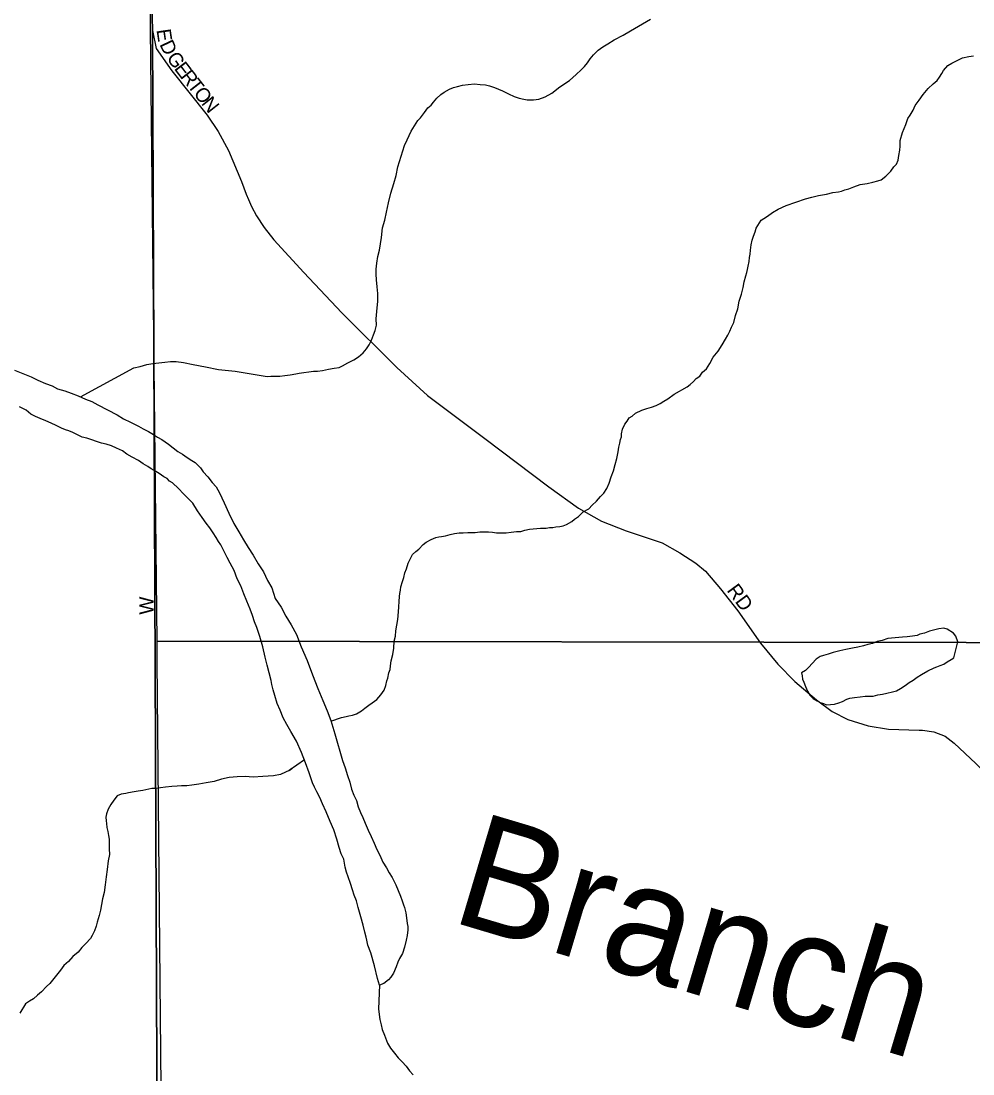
# Model space of a CAD drawing. Extents: x 2010165 to 2382125, y 1060529 to 1407316.
# Drawn here: x 2164475 to 2167809, y 1204103 to 1207789 of the extents above; entities that cross this region are included whole.
import ezdxf

# ---------------------------------------------------------------- set-up
doc = ezdxf.new("R2010")
doc.units = 0
for name, color, linetype in [('GM_X_City_Street', 7, 'Continuous'), ('GM_X_City_Street_Text', 7, 'Continuous'), ('GM_X_Corporation', 7, 'Continuous'), ('GM_X_Major_River', 7, 'Continuous'), ('GM_X_Major_River_Text', 7, 'Continuous'), ('GM_X_Minor_Lake', 7, 'Continuous'), ('GM_X_Minor_River', 7, 'Continuous'), ('GM_X_Section', 7, 'Continuous')]:
    doc.layers.add(name, color=color, linetype=linetype)

msp = doc.modelspace()

# ---------------------------------------------------------------- linework, layer by layer
at = {"layer": 'GM_X_City_Street'}
for points in [[(2165067.2, 1195844.8), (2164968.9, 1199659.4), (2164935.2, 1207756.2), (2164931.8, 1207897.8), (2164931.2, 1207965.8)], [(2164935.2, 1207756.2), (2164947.4, 1207692.8), (2165002.4, 1207614.6), (2165126.1, 1207459.9), (2165164.7, 1207402.2), (2165201.1, 1207336.3), (2165231.6, 1207263.5), (2165246.3, 1207228.1), (2165263.1, 1207182.9), (2165271.2, 1207164)], [(2165271.2, 1207164), (2165281.7, 1207139.6), (2165299.4, 1207107.2), (2165326, 1207066.9), (2165360.4, 1207023.6), (2165465.6, 1206908.6), (2165598.3, 1206768), (2165791.1, 1206576.2), (2165898.2, 1206478.9), (2166098.8, 1206327.4), (2166323, 1206158.3), (2166427.2, 1206083.6), (2166507.9, 1206038.4), (2166594.4, 1206004.9), (2166719.5, 1205962.8), (2166782.1, 1205927.3), (2166837.9, 1205891.8), (2166871.7, 1205863), (2166924.2, 1205802.1), (2166985.1, 1205724.3), (2167064.6, 1205611), (2167125.5, 1205538.2), (2167184.7, 1205477.3), (2167260.8, 1205413), (2167314.9, 1205372.5), (2167370.8, 1205343.7), (2167441.8, 1205321.7), (2167512.9, 1205309.9), (2167619.9, 1205306.8)], [(2167619.9, 1205306.8), (2167631.3, 1205306.5), (2167671.8, 1205301.4), (2167710.8, 1205286.2), (2167742.9, 1205260.8), (2167819, 1205189.7), (2168595.5, 1204418.4), (2168996.4, 1204091.9)]]:
    msp.add_lwpolyline(points, dxfattribs=at)
at = {"layer": 'GM_X_Corporation'}
for points in [[(2186878.7, 1221701), (2186923.4, 1220744.1), (2186933.5, 1220238.7), (2186941.3, 1219753.4), (2186978.3, 1216841.2), (2187013.9, 1213879), (2187027.1, 1208132.6), (2187205, 1194725.9), (2177123.5, 1194567.9), (2176176.5, 1194580.3), (2174206.9, 1194531), (2167776.4, 1194381.4), (2165054.7, 1194304.8), (2164968.9, 1199659.4), (2164935.2, 1207756.2), (2164931.8, 1207897.8), (2164930.1, 1208081.5), (2164898.5, 1211429), (2164844.7, 1216037.6), (2164832.8, 1218637), (2164895.8, 1221436.7)], [(2164895.8, 1221436.7), (2164832.8, 1218637), (2164844.7, 1216037.6), (2164898.5, 1211429), (2164930.1, 1208081.5), (2164931.8, 1207897.8), (2164935.2, 1207756.2), (2164968.9, 1199659.4), (2165054.7, 1194304.8), (2162687.3, 1194296.8), (2162163.4, 1194282.6), (2161645.6, 1194276.5), (2161453.7, 1194270.4), (2159224.5, 1194187.1), (2158831.1, 1194172.4), (2158006.9, 1194141.9), (2154020.1, 1193994.5), (2151351.3, 1193919.5)]]:
    msp.add_lwpolyline(points, dxfattribs=at)
at = {"layer": 'GM_X_Major_River'}
for points in [[(2164451.1, 1206566.7), (2164481.3, 1206555), (2164509.5, 1206543.3), (2164533.7, 1206531.6), (2164559.9, 1206519.9), (2164584, 1206512.1), (2164602.2, 1206502.3), (2164628.3, 1206494.6), (2164650.4, 1206486.9), (2164674.6, 1206477.1), (2164700.8, 1206465.4), (2164723, 1206457.7), (2164743.1, 1206445.9), (2164811.7, 1206410.6), (2164833.9, 1206396.8), (2164858.1, 1206385.1), (2164886.4, 1206371.4), (2164902.5, 1206361.6), (2164920.7, 1206351.8), (2164938.9, 1206341.9), (2164953, 1206332.1), (2164967.1, 1206324.2), (2164979.3, 1206316.4), (2164991.4, 1206308.5), (2165007.6, 1206294.6), (2165023.8, 1206282.8), (2165039.9, 1206273), (2165056.1, 1206261.1), (2165072.3, 1206251.3), (2165084.4, 1206243.4), (2165102.7, 1206225.6), (2165112.9, 1206211.7), (2165129.1, 1206193.8), (2165143.4, 1206173.9), (2165157.6, 1206158.1), (2165169.9, 1206138.1), (2165186.4, 1206102.2), (2165202.9, 1206066.3), (2165219.4, 1206030.4), (2165237.8, 1206000.6), (2165254.2, 1205972.7), (2165270.6, 1205946.8), (2165287, 1205918.9), (2165305.4, 1205889), (2165323.8, 1205861.2), (2165338.2, 1205831.3), (2165352.6, 1205805.4), (2165365.1, 1205767.4)], [(2165321.3, 1205598.4), (2165310.8, 1205634.3), (2165300.3, 1205666.3), (2165292.1, 1205686.3), (2165285.8, 1205708.2), (2165277.5, 1205730.2), (2165265.1, 1205758.1), (2165254.7, 1205784.1), (2165244.3, 1205812.1), (2165232, 1205836), (2165221.6, 1205865.9), (2165207.2, 1205891.8), (2165196.9, 1205911.8), (2165188.7, 1205927.7), (2165180.5, 1205943.7), (2165174.3, 1205955.6), (2165166.2, 1205967.6), (2165158, 1205981.5), (2165147.7, 1205997.4), (2165135.5, 1206015.4), (2165123.2, 1206031.3), (2165109, 1206051.1), (2165092.6, 1206075), (2165076.2, 1206100.9), (2165058, 1206120.7), (2165043.7, 1206134.6), (2165025.5, 1206152.4), (2165005.2, 1206172.2), (2164995.1, 1206178.1), (2164986.9, 1206188.1), (2164974.9, 1206193.9), (2164958.7, 1206205.8), (2164940.5, 1206215.6), (2164930.4, 1206221.5), (2164918.3, 1206229.4), (2164902.1, 1206239.2), (2164885.9, 1206251), (2164863.8, 1206262.8), (2164845.6, 1206272.6), (2164829.4, 1206284.4), (2164809.2, 1206294.2), (2164791.1, 1206302), (2164773, 1206307.8), (2164756.9, 1206311.6), (2164704.6, 1206329.1), (2164688.5, 1206332.9), (2164672.4, 1206340.7), (2164656.3, 1206348.5), (2164642.2, 1206354.4), (2164630.1, 1206358.2), (2164616, 1206364.1), (2164597.8, 1206373.9), (2164579.7, 1206381.7), (2164561.6, 1206389.5), (2164541.4, 1206397.3), (2164525.3, 1206405.1), (2164509.2, 1206412.9), (2164493, 1206426.8), (2164468.8, 1206438.5)], [(2165365.1, 1205767.4), (2165385.5, 1205737.6), (2165402, 1205705.7), (2165420.4, 1205675.8), (2165438.9, 1205641.9), (2165455.5, 1205598), (2165476.2, 1205550.1), (2165494.8, 1205500.2), (2165513.5, 1205452.3), (2165532.1, 1205410.4), (2165546.6, 1205374.4), (2165559.1, 1205340.5), (2165573.7, 1205294.5), (2165600.9, 1205200.6), (2165609.3, 1205174.6), (2165617.7, 1205148.6), (2165626, 1205124.6), (2165632.3, 1205100.6), (2165640.6, 1205078.7), (2165648.9, 1205060.7), (2165655.2, 1205038.7), (2165663.4, 1205018.8), (2165671.7, 1205000.8), (2165680, 1204980.8), (2165690.3, 1204956.9), (2165700.6, 1204935), (2165710.9, 1204911), (2165721.2, 1204889.1), (2165731.5, 1204869.1), (2165741.9, 1204845.2), (2165754.1, 1204825.3), (2165764.4, 1204807.3), (2165774.6, 1204791.4), (2165787, 1204765.5), (2165795.2, 1204745.5), (2165803.5, 1204725.6), (2165809.7, 1204709.6), (2165813.9, 1204695.6), (2165818.1, 1204685.6), (2165822.3, 1204667.6), (2165824.6, 1204649.6), (2165826.8, 1204629.6), (2165829, 1204619.6), (2165829.1, 1204607.5), (2165827.4, 1204587.4), (2165823.6, 1204571.3), (2165817.9, 1204547.2), (2165810.2, 1204525.1), (2165800.4, 1204506.9), (2165794.5, 1204494.8), (2165788.7, 1204478.6), (2165779, 1204456.4), (2165769.2, 1204442.3), (2165761.3, 1204432.2), (2165745.4, 1204419.9), (2165729.5, 1204413.7), (2165723.2, 1204437.7), (2165712.6, 1204481.7), (2165699.9, 1204527.7), (2165689.6, 1204553.6), (2165685.3, 1204571.7), (2165683.2, 1204581.7), (2165679, 1204599.7), (2165672.6, 1204623.7), (2165664.2, 1204653.6), (2165655.8, 1204685.6), (2165649.5, 1204709.6), (2165641.2, 1204729.6), (2165634.9, 1204747.6), (2165628.6, 1204769.6), (2165620.3, 1204793.6), (2165614.1, 1204809.5), (2165609.8, 1204827.5), (2165605.5, 1204855.6), (2165595.2, 1204873.5), (2165588.9, 1204895.5), (2165580.5, 1204925.5), (2165570.1, 1204957.4), (2165557.7, 1204987.4), (2165543.2, 1205021.3), (2165530.8, 1205049.2), (2165520.5, 1205071.2), (2165510.2, 1205091.1), (2165502, 1205107.1), (2165495.8, 1205123), (2165483.3, 1205157), (2165470.8, 1205192.9), (2165456.3, 1205228.9), (2165439.8, 1205268.8), (2165419.3, 1205302.6), (2165405, 1205326.5), (2165392.6, 1205350.5), (2165382.3, 1205376.4), (2165371.9, 1205400.4), (2165363.6, 1205428.3), (2165357.3, 1205448.3), (2165353, 1205466.3), (2165350.9, 1205480.4), (2165336.1, 1205534.3), (2165329.7, 1205562.3), (2165321.3, 1205598.4)], [(2165729.5, 1204413.7), (2165726.5, 1204331.4), (2165728.8, 1204311.4), (2165731.1, 1204293.4), (2165735.3, 1204275.4), (2165739.5, 1204259.4), (2165747.8, 1204239.4), (2165758.2, 1204211.4), (2165768.4, 1204193.5), (2165782.7, 1204175.6), (2165794.9, 1204159.7), (2165809.1, 1204145.9), (2165823.4, 1204130), (2165835.6, 1204114.1), (2165847.8, 1204100.2)]]:
    msp.add_lwpolyline(points, dxfattribs=at)
at = {"layer": 'GM_X_Minor_Lake'}
for points in [[(2167755.3, 1205616.1), (2167749, 1205636.1), (2167740.8, 1205646.1), (2167718.6, 1205659.8), (2167706.5, 1205663.7), (2167688.5, 1205661.5), (2167670.6, 1205657.2), (2167656.6, 1205653.1), (2167638.6, 1205646.8), (2167622.7, 1205642.6), (2167612.7, 1205638.5), (2167596.7, 1205636.3), (2167578.7, 1205634), (2167562.1, 1205632.3)], [(2167562.1, 1205632.3), (2167510.7, 1205627.2), (2167490.7, 1205620.9), (2167472.7, 1205616.7), (2167456.8, 1205610.5), (2167440.8, 1205606.3), (2167424.9, 1205602.1), (2167404.9, 1205597.8), (2167386.9, 1205593.6), (2167362.9, 1205589.3), (2167342.9, 1205585), (2167319, 1205578.7), (2167301, 1205572.5), (2167285.1, 1205568.3), (2167273.1, 1205564.1), (2167259.2, 1205555.9), (2167245.4, 1205539.7), (2167233.5, 1205527.5), (2167221.6, 1205515.3), (2167207.7, 1205507.1), (2167209.9, 1205497.1), (2167212, 1205485.1), (2167216.2, 1205475.1), (2167222.4, 1205459.2), (2167228.6, 1205443.2), (2167236.8, 1205429.2), (2167249, 1205417.3), (2167263.1, 1205409.5), (2167273.2, 1205403.6), (2167285.3, 1205399.7), (2167295.3, 1205395.8), (2167323.4, 1205398.2), (2167339.3, 1205402.4), (2167351.3, 1205406.6), (2167367.2, 1205414.8), (2167377.2, 1205418.9), (2167393.2, 1205421.1), (2167413.2, 1205423.4), (2167431.2, 1205425.6), (2167443.2, 1205425.8), (2167459.2, 1205425.9), (2167475.2, 1205430.1), (2167491.2, 1205432.4), (2167507.2, 1205436.6), (2167527.1, 1205440.8), (2167541.1, 1205445), (2167555, 1205453.2), (2167570.9, 1205463.4), (2167584.8, 1205473.6), (2167598.7, 1205481.8), (2167612.6, 1205492), (2167628.5, 1205502.2), (2167650.4, 1205514.6), (2167672.3, 1205524.8), (2167682.3, 1205529), (2167694.2, 1205533.1), (2167706.2, 1205537.3), (2167718.1, 1205545.5), (2167732, 1205553.7), (2167742, 1205559.8), (2167755.3, 1205616.1)]]:
    msp.add_lwpolyline(points, dxfattribs=at)
at = {"layer": 'GM_X_Minor_River'}
for points in [[(2166287.8, 1207516), (2166309.7, 1207524.3), (2166333.6, 1207536.6), (2166361.4, 1207559), (2166395.1, 1207581.5), (2166418.9, 1207601.8), (2166436.7, 1207618.1), (2166448.6, 1207630.3), (2166458.5, 1207642.4), (2166468.3, 1207656.6), (2166480.1, 1207670.8), (2166495.9, 1207687), (2166511.8, 1207699.3), (2166529.7, 1207709.5), (2166551.5, 1207723.8), (2166583.4, 1207740.2), (2166609.2, 1207754.6), (2166678.8, 1207795.6)], [(2166605, 1206400.5), (2166614.9, 1206406.6), (2166626.8, 1206416.8), (2166648.7, 1206427.1), (2166666.7, 1206433.3), (2166682.6, 1206437.5), (2166698.6, 1206443.7), (2166712.5, 1206449.9), (2166726.4, 1206458.1), (2166740.3, 1206466.3), (2166762.2, 1206482.6), (2166807.9, 1206509.3), (2166817.8, 1206517.4), (2166829.7, 1206527.6), (2166839.6, 1206537.8), (2166851.5, 1206545.9), (2166861.3, 1206560.1), (2166875.2, 1206572.3), (2166887, 1206590.5), (2166898.7, 1206612.7), (2166916.5, 1206633), (2166930.2, 1206655.2), (2166942, 1206675.4), (2166949.8, 1206689.6), (2166957.6, 1206703.7), (2166963.4, 1206717.8), (2166971.2, 1206733.9), (2166976.9, 1206758.1), (2166984.6, 1206782.3), (2166990.3, 1206808.4), (2166998, 1206832.6), (2167003.7, 1206856.7), (2167007.4, 1206876.8), (2167013.2, 1206897), (2167017, 1206909), (2167018.9, 1206919.1), (2167020.7, 1206931.2), (2167024.5, 1206947.2), (2167026.4, 1206961.3), (2167028.2, 1206973.4), (2167030, 1206987.4), (2167031.8, 1207005.5), (2167035.6, 1207021.6), (2167039.4, 1207035.7), (2167045.2, 1207051.8), (2167049.1, 1207063.9), (2167054.9, 1207074), (2167066.7, 1207092.2), (2167076.7, 1207098.3), (2167088.6, 1207106.5), (2167106.4, 1207118.8), (2167126.3, 1207131.1), (2167154.2, 1207143.4), (2167222, 1207166.3), (2167244, 1207172.6), (2167267.9, 1207178.9), (2167295.9, 1207183.3), (2167317.9, 1207189.6), (2167337.9, 1207191.8), (2167347.9, 1207193.9), (2167359.8, 1207198.1), (2167373.8, 1207202.3), (2167391.8, 1207208.5), (2167413.7, 1207216.8), (2167437.7, 1207221.1), (2167457.6, 1207225.4), (2167475.6, 1207229.6), (2167487.6, 1207233.8), (2167503.4, 1207246), (2167521.2, 1207264.3), (2167531.1, 1207278.4), (2167541, 1207288.6), (2167546.8, 1207302.7), (2167548.6, 1207318.8), (2167552.3, 1207336.9), (2167554.2, 1207350.9), (2167553.9, 1207371), (2167561.5, 1207399.2), (2167573.2, 1207427.4), (2167581, 1207447.6), (2167588.8, 1207459.7), (2167598.6, 1207477.8), (2167606.4, 1207494), (2167620.2, 1207512.2), (2167633.9, 1207532.4), (2167651.7, 1207552.7), (2167669.5, 1207569), (2167683.4, 1207581.2), (2167691.2, 1207593.3), (2167699.1, 1207605.5), (2167705, 1207615.6), (2167720.8, 1207633.8), (2167734.7, 1207642), (2167772.5, 1207660.5), (2167794.5, 1207664.8), (2167810.5, 1207667)], [(2164682.9, 1206473.4), (2164869.7, 1206575.8), (2164891.7, 1206580.1), (2164915.6, 1206586.4), (2164935.6, 1206590.7), (2164957.6, 1206592.9), (2164977.6, 1206595.2), (2164997.6, 1206597.4), (2165017.6, 1206597.7), (2165043.7, 1206594), (2165077.9, 1206586.4), (2165120.1, 1206578.9), (2165166.3, 1206569.4), (2165224.4, 1206564.1), (2165308.8, 1206549.1), (2165322.8, 1206547.3), (2165336.9, 1206545.4), (2165348.9, 1206545.6), (2165362.9, 1206545.7), (2165381, 1206546), (2165399, 1206548.2), (2165417, 1206550.4), (2165436.9, 1206554.7), (2165448.9, 1206556.8), (2165464.9, 1206559), (2165482.9, 1206561.3), (2165498.9, 1206563.5), (2165512.9, 1206563.6), (2165530.9, 1206565.9), (2165550.9, 1206570.1), (2165570.9, 1206574.4), (2165588.9, 1206576.6), (2165600.8, 1206582.8), (2165618.7, 1206593), (2165640.6, 1206603.3), (2165656.5, 1206613.5), (2165672.4, 1206627.8), (2165684.2, 1206642), (2165694, 1206656.1), (2165701.8, 1206672.3), (2165709.6, 1206690.4), (2165715.4, 1206706.5), (2165719.2, 1206724.6), (2165718.9, 1206746.7), (2165720.6, 1206772.8), (2165724.1, 1206808.9), (2165723.8, 1206835), (2165721.4, 1206859.1), (2165719.1, 1206883.1), (2165718.9, 1206903.2), (2165718.6, 1206921.2), (2165720.4, 1206941.3), (2165724, 1206965.4), (2165729.8, 1206987.6), (2165733.5, 1207009.7), (2165737.2, 1207031.8), (2165740.8, 1207065.9), (2165748.4, 1207092.1), (2165754.1, 1207120.3), (2165761.7, 1207152.4), (2165769.2, 1207186.6), (2165780.8, 1207220.9), (2165788.4, 1207249.1), (2165794.1, 1207279.2), (2165817.1, 1207353.7), (2165826.9, 1207373.9), (2165840.5, 1207404.2), (2165852.3, 1207422.4), (2165864.1, 1207440.6), (2165873.9, 1207450.7), (2165887.7, 1207468.9), (2165899.5, 1207485.1), (2165911.4, 1207495.3), (2165919.3, 1207505.4), (2165931.1, 1207519.6), (2165945, 1207531.8), (2165956.9, 1207540), (2165974.8, 1207550.3), (2165988.8, 1207556.4), (2166002.7, 1207560.6), (2166020.7, 1207564.9), (2166040.7, 1207567.1), (2166062.7, 1207569.4), (2166082.8, 1207567.6), (2166100.8, 1207565.8), (2166114.9, 1207562), (2166133, 1207556.2), (2166161.2, 1207544.5), (2166181.4, 1207534.7), (2166201.5, 1207524.9), (2166219.7, 1207519.1), (2166235.7, 1207515.3), (2166247.8, 1207513.5), (2166257.8, 1207513.6), (2166269.8, 1207513.8), (2166287.8, 1207516)], [(2165559.6, 1205338.7), (2165597, 1205351), (2165613, 1205355.2), (2165622.9, 1205357.3), (2165634.9, 1205359.5), (2165648.9, 1205363.6), (2165666.8, 1205373.9), (2165678.7, 1205384.1), (2165692.6, 1205394.3), (2165704.5, 1205402.4), (2165720.4, 1205414.7), (2165734.2, 1205430.9), (2165746, 1205447.1), (2165751.8, 1205463.2), (2165755.6, 1205479.3), (2165759.4, 1205489.4), (2165763.2, 1205507.5), (2165767.1, 1205519.6), (2165768.9, 1205531.6), (2165770.7, 1205549.7), (2165776.4, 1205571.8), (2165780.1, 1205593.9), (2165781.8, 1205618), (2165785.6, 1205636.1), (2165787.3, 1205654.2), (2165791.1, 1205674.3), (2165794.8, 1205694.4), (2165796.5, 1205720.5), (2165799.8, 1205774.7), (2165801.7, 1205784.8), (2165803.5, 1205796.8), (2165805.3, 1205808.9), (2165811.1, 1205827), (2165814.9, 1205841.1), (2165818.7, 1205857.2), (2165824.6, 1205871.3), (2165830.3, 1205891.5), (2165836.1, 1205903.6), (2165845.9, 1205921.8), (2165857.8, 1205931.9), (2165867.7, 1205940.1), (2165883.5, 1205956.3), (2165893.5, 1205964.5), (2165911.3, 1205974.7), (2165927.3, 1205980.9), (2165937.3, 1205983.1), (2165947.3, 1205985.2), (2165961.3, 1205987.3), (2165977.2, 1205991.6), (2165993.2, 1205995.8), (2166009.2, 1205998), (2166023.2, 1205998.1), (2166039.3, 1205998.3), (2166051.3, 1205998.5), (2166065.3, 1205998.7), (2166081.3, 1206000.9), (2166097.3, 1206001.1), (2166111.4, 1206001.2), (2166125.4, 1205999.4), (2166139.4, 1205997.6), (2166151.5, 1205997.7), (2166173.5, 1205998), (2166191.5, 1206000.2), (2166209.5, 1206002.4), (2166225.5, 1206002.6), (2166239.5, 1206006.8), (2166255.5, 1206011), (2166293.5, 1206013.5), (2166303.5, 1206013.6), (2166313.5, 1206013.7), (2166325.5, 1206015.9), (2166337.5, 1206016), (2166347.5, 1206018.2), (2166361.5, 1206020.3), (2166373.5, 1206022.5), (2166385.5, 1206026.7), (2166403.4, 1206036.9), (2166413.3, 1206045.1), (2166427.2, 1206055.2), (2166443, 1206071.5), (2166462.9, 1206081.8), (2166474.8, 1206093.9), (2166490.6, 1206108.2), (2166504.4, 1206124.4), (2166516.3, 1206136.6), (2166526.1, 1206152.8), (2166533.9, 1206170.9), (2166541.6, 1206193.1), (2166549.3, 1206215.2), (2166555, 1206237.4), (2166560.8, 1206257.5), (2166566.5, 1206281.6), (2166568.3, 1206297.7), (2166572.1, 1206311.8), (2166573.9, 1206323.9), (2166577.8, 1206333.9), (2166577.7, 1206344), (2166581.5, 1206360.1), (2166589.2, 1206378.2), (2166597.1, 1206388.3), (2166605, 1206400.5)], [(2165466.8, 1205203), (2165413.1, 1205166.1), (2165423, 1205172.3), (2165413.1, 1205166.1), (2165401.1, 1205160), (2165383.2, 1205151.7), (2165359.2, 1205147.4), (2165321.2, 1205145), (2165287.2, 1205142.6), (2165259.1, 1205144.2), (2165231.1, 1205143.9), (2165203, 1205141.5), (2165177.1, 1205135.2), (2165151.1, 1205126.8), (2165123.1, 1205122.5), (2165097.2, 1205118.1), (2165073.2, 1205113.8), (2165055.2, 1205111.6), (2165037.1, 1205111.4), (2165021.1, 1205111.2), (2165003.1, 1205109), (2164981.1, 1205106.7), (2164963.1, 1205104.5), (2164947.1, 1205102.3), (2164933.1, 1205102.1), (2164901.1, 1205095.7), (2164885.1, 1205093.5), (2164871.1, 1205091.3), (2164851.1, 1205087), (2164841.1, 1205084.9), (2164825.1, 1205082.7), (2164811.2, 1205076.5), (2164799.4, 1205062.3), (2164789.6, 1205046.2), (2164779.8, 1205030), (2164774, 1205013.9), (2164772.1, 1205001.8), (2164772.3, 1204989.8), (2164774.4, 1204979.8), (2164774.6, 1204965.7), (2164778.8, 1204951.8), (2164781, 1204937.7), (2164783.1, 1204925.7), (2164783.4, 1204907.7), (2164783.6, 1204891.6), (2164783.8, 1204871.6), (2164780.1, 1204849.4), (2164776.5, 1204819.3), (2164772.8, 1204793.2), (2164769.2, 1204765.1), (2164765.5, 1204738.9), (2164759.8, 1204716.8), (2164756.1, 1204696.7), (2164752.3, 1204676.6), (2164748.6, 1204658.5), (2164744.7, 1204646.4), (2164740.9, 1204634.3), (2164737.1, 1204620.2), (2164731.3, 1204604.1), (2164723.4, 1204587.9), (2164717.6, 1204577.8), (2164701.8, 1204559.6), (2164687.9, 1204545.4), (2164674.1, 1204529.2), (2164656.3, 1204514.9), (2164640.5, 1204496.7), (2164624.7, 1204482.4), (2164612.9, 1204466.2), (2164575.4, 1204419.6), (2164563.5, 1204409.4), (2164545.7, 1204391.2), (2164531.8, 1204379), (2164518, 1204366.8), (2164504.1, 1204358.6), (2164490.2, 1204348.4), (2164470.6, 1204316)]]:
    msp.add_lwpolyline(points, dxfattribs=at)
at = {"layer": 'GM_X_Section'}
for points in [[(2164931.4, 1211072.2), (2170583.9, 1211012.5), (2170618.6, 1205608.5), (2164951, 1205618.4), (2164922.5, 1208298.1), (2164932.6, 1210843.7)], [(2164951, 1205618.4), (2170618.6, 1205608.5), (2170707.4, 1200117.9), (2165006.1, 1200107.3), (2164978.9, 1202559.4), (2164951.3, 1205550)]]:
    msp.add_lwpolyline(points, close=True, dxfattribs=at)

# ---------------------------------------------------------------- texts
at = {"layer": 'GM_X_City_Street_Text'}
for s, rotation, p in [('E', 278.3349, (2164948.8, 1207758.3)), ('D', 295.1802, (2164958.5, 1207708.1)), ('G', 305.3584, (2164982.1, 1207660)), ('E', 307.2918, (2165008.7, 1207622.6)), ('R', 307.9753, (2165030.4, 1207594.1)), ('T', 308.0521, (2165054.8, 1207562.8)), ('O', 308.059, (2165076.5, 1207535.1)), ('N', 308.3861, (2165103.8, 1207500.2)), ('RD', 306.2494, (2166944.6, 1205796)), ('W', 90, (2164938.9, 1205711.2))]:
    msp.add_text(s, height=50, rotation=rotation, dxfattribs=at).set_placement(p)
at = {"layer": 'GM_X_Major_River_Text'}
msp.add_text('Branch', height=400.22, rotation=343.3792, dxfattribs=at).set_placement((2165971.7, 1204639.6))

doc.saveas('drawing.dxf')
